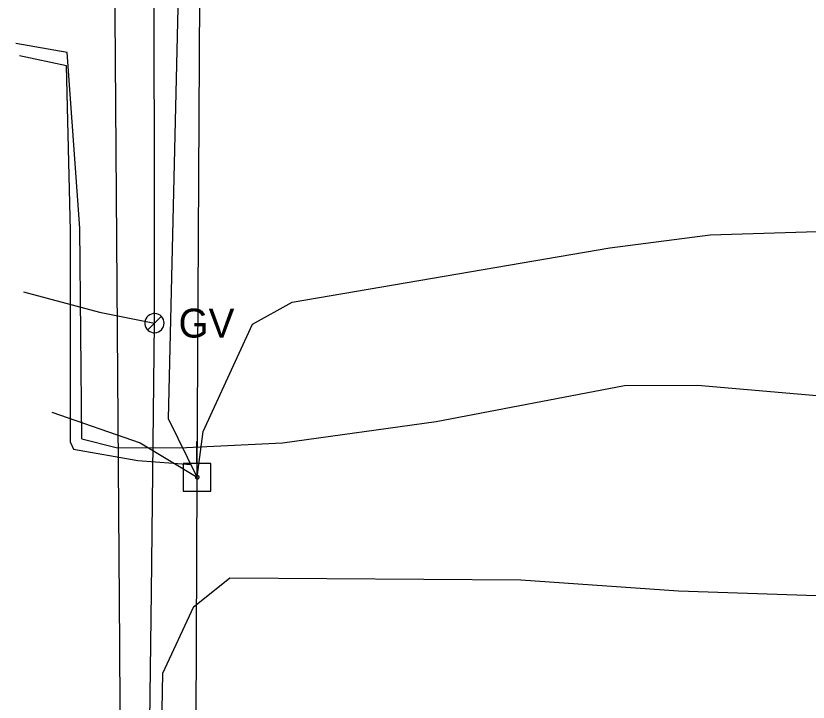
# Model space of a CAD drawing. Extents: x 596028 to 606371, y 330010 to 403088.
# Drawn here: x 602024.4 to 602130, y 369258.3 to 369349.8 of the extents above; entities that cross this region are included whole.
import ezdxf

# ---------------------------------------------------------------- set-up
doc = ezdxf.new("R2010")
doc.units = 0
for name, color, linetype in [('E_UTL_E_UG', 7, 'Continuous'), ('E_UTL_EPowerPole', 7, 'Continuous'), ('E_UTL_G', 7, 'Continuous'), ('E_UTL_G_UG', 7, 'Continuous'), ('E_UTL_Overhead', 7, 'Continuous'), ('E_UTL_T_UG', 7, 'Continuous'), ('E_UTL_TV_UG', 7, 'Continuous')]:
    doc.layers.add(name, color=color, linetype=linetype)

msp = doc.modelspace()

# ---------------------------------------------------------------- linework, layer by layer
at = {"layer": 'E_UTL_E_UG'}
for points in [[(602038.32, 368957.12), (602039.31, 369034.73), (602038.19, 369091.48), (602036.74, 369161.55), (602038.61, 369191.18), (602038.21, 369265.78), (602037.44, 369373.98), (602036.17, 369465.24), (602038.9, 369568.32)], [(602033.16, 369293.38), (602032.88, 369321.47), (602031.23, 369344.89), (602024.37, 369346.08)], [(602031.65, 369292.9), (602031.64, 369321.09), (602031.1, 369343.11), (602024.86, 369344.45)], [(602033.16, 369293.38), (602037.75, 369292.21), (602046.18, 369292.16), (602059.9, 369292.84), (602080.39, 369295.68), (602105.49, 369300.48), (602115.23, 369300.51), (602149.58, 369297.57), (602161.56, 369298.48), (602182.11, 369300.71)], [(602031.65, 369292.9), (602032.04, 369291.99), (602040.61, 369290.48), (602047.71, 369289.96), (602048.54, 369288.25)]]:
    msp.add_lwpolyline(points, dxfattribs=at)
at = {"layer": 'E_UTL_EPowerPole'}
for points in [[(602048.51, 369290.1), (602048.51, 369293.01)], [(602050.36, 369290.1), (602046.67, 369290.1)], [(602046.67, 369290.1), (602046.67, 369286.41)], [(602050.36, 369286.41), (602050.36, 369290.1)], [(602048.78, 369288.25), (602048.78, 369288.3), (602048.77, 369288.34), (602048.75, 369288.38), (602048.72, 369288.42), (602048.68, 369288.45), (602048.64, 369288.47), (602048.6, 369288.49), (602048.56, 369288.49), (602048.51, 369288.49), (602048.47, 369288.48), (602048.43, 369288.46), (602048.39, 369288.43), (602048.36, 369288.4), (602048.33, 369288.36), (602048.32, 369288.32), (602048.31, 369288.28), (602048.31, 369288.23), (602048.32, 369288.19), (602048.33, 369288.15), (602048.36, 369288.11), (602048.39, 369288.07), (602048.43, 369288.05), (602048.47, 369288.03), (602048.51, 369288.02), (602048.56, 369288.02), (602048.6, 369288.02), (602048.64, 369288.04), (602048.68, 369288.06), (602048.72, 369288.09), (602048.75, 369288.13), (602048.77, 369288.17), (602048.78, 369288.21), (602048.78, 369288.25)], [(602046.67, 369286.41), (602050.36, 369286.41)]]:
    msp.add_lwpolyline(points, dxfattribs=at)
at = {"layer": 'E_UTL_G'}
for points in [[(602044.13, 369308.8), (602044.11, 369309.04), (602044.04, 369309.28), (602043.93, 369309.5), (602043.78, 369309.69), (602043.6, 369309.85), (602043.38, 369309.97), (602043.15, 369310.05), (602042.91, 369310.08), (602042.67, 369310.07), (602042.43, 369310.01), (602042.21, 369309.91), (602042.01, 369309.77), (602041.84, 369309.59), (602041.71, 369309.39), (602041.62, 369309.16), (602041.57, 369308.92), (602041.57, 369308.68), (602041.62, 369308.44), (602041.71, 369308.21), (602041.84, 369308.01), (602042.01, 369307.83), (602042.21, 369307.69), (602042.43, 369307.59), (602042.67, 369307.53), (602042.91, 369307.52), (602043.15, 369307.55), (602043.38, 369307.63), (602043.6, 369307.76), (602043.78, 369307.92), (602043.93, 369308.11), (602044.04, 369308.32), (602044.11, 369308.56), (602044.13, 369308.8)], [(602041.94, 369307.89), (602043.76, 369309.71)]]:
    msp.add_lwpolyline(points, dxfattribs=at)
at = {"layer": 'E_UTL_G_UG'}
for points in [[(602043.05, 368958.08), (602041.79, 369007.09), (602041.4, 369066.36), (602041.39, 369081.34), (602040.25, 369149.29), (602041.48, 369197.25), (602042.43, 369272.91), (602042.85, 369308.8), (602042.8, 369368.56), (602043.42, 369461.34), (602044.54, 369538.24), (602045.12, 369569.42), (602047.17, 369613.61), (602048.61, 369693.62), (602051.23, 369788.24), (602050.96, 369842.07), (602049.43, 369922.42), (602049.9, 369939.74), (602049.87, 369947.31), (602051.8, 369982.35), (602052.8, 370105.48), (602048.77, 370156.85), (602046.53, 370219.68), (602048.74, 370279.2)], [(602025.41, 369312.96), (602035.51, 369310.28), (602042.85, 369308.8)]]:
    msp.add_lwpolyline(points, dxfattribs=at)
at = {"layer": 'E_UTL_Overhead'}
msp.add_lwpolyline([(602046.65, 367600.38), (602051.29, 367697.52), (602053.8, 367901.24), (602051.89, 368080.89), (602055.16, 368276.21), (602053.08, 368301.06), (602057.62, 368469.75), (602045.39, 368617.17), (602046.06, 368815.09), (602047.67, 369060.69), (602047.72, 369211.87), (602048.36, 369250.01), (602048.54, 369288.25), (602049.4, 369442.5), (602049.76, 369613.32), (602051.08, 369789.61), (602050.68, 369965.17), (602051.62, 370141.89), (602052.51, 370286.68), (602048.38, 370407.21)], dxfattribs=at)
at = {"layer": 'E_UTL_T_UG'}
for points in [[(602048.54, 369288.25), (602044.72, 369296.04), (602047.2, 369401.91), (602048.77, 369539.92), (602047.46, 369606.19), (602047.57, 369728.34), (602046.79, 369872.91), (602047.13, 370016.7), (602046.55, 370126.56), (602050.85, 370148.65), (602053.67, 370151.21), (602054.14, 370153.69), (602051.02, 370164.19), (602047.73, 370303.8), (602044.49, 370398.4)], [(602058.47, 369087.55), (602057.25, 369111.03), (602046.72, 369150.12), (602046.37, 369150.83), (602043.76, 369252.4), (602043.97, 369262.12), (602048.11, 369271.03), (602048.19, 369271.04), (602052.91, 369274.85), (602091.68, 369274.58), (602112.7, 369273.09), (602149.46, 369271.84), (602163.3, 369272.81), (602168.8, 369277.25), (602171.21, 369307.7), (602174.58, 369312.58), (602178.66, 369312.69), (602182.61, 369314.97), (602188.54, 369315.69)]]:
    msp.add_lwpolyline(points, dxfattribs=at)
at = {"layer": 'E_UTL_TV_UG'}
for points in [[(602048.54, 369288.25), (602049.35, 369294.34), (602055.93, 369308.66), (602061.19, 369311.62), (602103.56, 369318.84), (602116.93, 369320.58), (602149.73, 369321.59), (602182.25, 369321.99)], [(602029.16, 369296.92), (602040.94, 369292.82), (602048.54, 369288.25)]]:
    msp.add_lwpolyline(points, dxfattribs=at)

# ---------------------------------------------------------------- texts
at = {"layer": 'E_UTL_G'}
msp.add_text('GV', height=3.85, dxfattribs=at).set_placement((602046.06, 369306.88))

doc.saveas('drawing.dxf')
